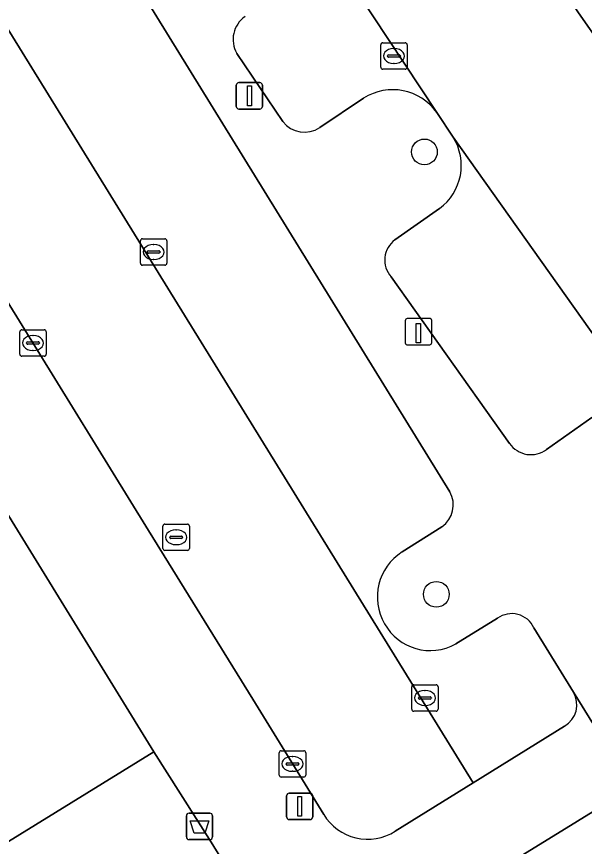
# Model space of a CAD drawing. Extents: x 159039 to 160102, y 381214 to 382524.
# Drawn here: x 159631.89 to 159653.4, y 382222.07 to 382253.52 of the extents above; entities that cross this region are included whole.
import ezdxf

# ---------------------------------------------------------------- set-up
doc = ezdxf.new("R2010")
doc.units = 0
for name, color, linetype in [('IMGEO_Afvalbak', 7, 'Continuous'), ('IMGEO_Boom', 7, 'Continuous'), ('IMGEO_Groenvoorziening', 7, 'Continuous'), ('IMGEO_Hek', 7, 'Continuous'), ('IMGEO_Kolk', 7, 'Continuous'), ('IMGEO_Laadpaal', 7, 'Continuous'), ('IMGEO_Lichtmast', 7, 'Continuous'), ('IMGEO_Pand', 7, 'Continuous'), ('IMGEO_Parkeervlak_open', 7, 'Continuous'), ('IMGEO_Rijbaan_lokaal_open', 7, 'Continuous'), ('IMGEO_Rioolput', 7, 'Continuous'), ('IMGEO_Voetpad_open', 7, 'Continuous')]:
    doc.layers.add(name, color=color, linetype=linetype)

msp = doc.modelspace()

# ---------------------------------------------------------------- linework, layer by layer
at = {"layer": 'IMGEO_Afvalbak'}
for p, q in [((159638.317, 382222.431), (159638.317, 382223.231)), ((159638.317, 382223.231), (159638.317, 382222.431)), ((159638.417, 382223.331), (159639.207, 382223.331)), ((159639.207, 382223.331), (159638.417, 382223.331)), ((159639.307, 382223.231), (159639.307, 382222.431)), ((159639.307, 382222.431), (159639.307, 382223.231)), ((159639.207, 382222.331), (159638.417, 382222.331)), ((159638.417, 382222.331), (159639.207, 382222.331))]:
    msp.add_line(p, q, dxfattribs=at)
msp.add_lwpolyline([(159638.46, 382223.045), (159639.164, 382223.045), (159639.015, 382222.575), (159638.609, 382222.575), (159638.46, 382223.045)], dxfattribs=at)
for centre, start, end in [((159638.417, 382223.231), 90, 180), ((159638.417, 382223.231), 90, 180), ((159639.207, 382223.231), 0, 90), ((159639.207, 382223.231), 360, 90), ((159638.417, 382222.431), 180, 270), ((159638.417, 382222.431), 180, 270), ((159639.207, 382222.431), 270, 0), ((159639.207, 382222.431), 270, 0)]:
    msp.add_arc(centre, 0.1, start, end, dxfattribs=at)
at = {"layer": 'IMGEO_Boom'}
for centre in [(159647.336, 382248.394), (159647.788, 382231.627)]:
    msp.add_circle(centre, 0.489, dxfattribs=at)
at = {"layer": 'IMGEO_Groenvoorziening'}
for points in [[(159601.652, 382251.664), (159602.672, 382250), (159604.09, 382247.688), (159604.948, 382248.213), (159606.704, 382245.349), (159605.846, 382244.823), (159624.404, 382214.556), (159625.165, 382213.767), (159625.779, 382213.562), (159627.043, 382213.798), (159639.692, 382221.541), (159639.192, 382222.335), (159637.085, 382225.663), (159628.862, 382220.595), (159627.467, 382219.732), (159625.723, 382222.589), (159608.843, 382250)], [(159656.89, 382225.34), (159655.211, 382224.305), (159646.762, 382219.097)]]:
    msp.add_lwpolyline(points, dxfattribs=at)
at = {"layer": 'IMGEO_Hek'}
msp.add_lwpolyline([(159639.192, 382222.335), (159639.692, 382221.541)], dxfattribs=at)
at = {"layer": 'IMGEO_Kolk'}
for p, q in [((159645.681, 382251.605), (159645.681, 382252.457)), ((159645.756, 382252.531), (159646.608, 382252.531)), ((159646.169, 382252.311), (159646.194, 382252.311)), ((159646.682, 382252.457), (159646.682, 382251.605)), ((159645.94, 382252.025), (159645.94, 382252.037)), ((159645.983, 382252.074), (159646.381, 382252.074)), ((159646.424, 382252.037), (159646.424, 382252.025)), ((159646.378, 382251.988), (159645.98, 382251.988)), ((159646.192, 382251.751), (159646.167, 382251.751)), ((159646.608, 382251.531), (159645.756, 382251.531)), ((159636.652, 382245.101), (159637.504, 382245.101)), ((159636.577, 382244.175), (159636.577, 382245.027)), ((159637.065, 382244.881), (159637.09, 382244.881)), ((159637.578, 382245.027), (159637.578, 382244.175)), ((159636.836, 382244.595), (159636.836, 382244.607)), ((159637.274, 382244.558), (159636.876, 382244.558)), ((159636.879, 382244.644), (159637.277, 382244.644)), ((159637.32, 382244.607), (159637.32, 382244.595)), ((159637.088, 382244.321), (159637.063, 382244.321)), ((159637.504, 382244.101), (159636.652, 382244.101)), ((159632.081, 382241.652), (159632.933, 382241.652)), ((159632.006, 382240.726), (159632.006, 382241.578)), ((159632.494, 382241.432), (159632.519, 382241.432)), ((159633.007, 382241.578), (159633.007, 382240.726)), ((159632.265, 382241.146), (159632.265, 382241.158)), ((159632.703, 382241.109), (159632.305, 382241.109)), ((159632.308, 382241.195), (159632.706, 382241.195)), ((159632.749, 382241.158), (159632.749, 382241.146)), ((159632.517, 382240.872), (159632.492, 382240.872)), ((159632.933, 382240.652), (159632.081, 382240.652)), ((159646.855, 382227.273), (159646.855, 382228.125)), ((159646.93, 382228.199), (159647.782, 382228.199)), ((159647.856, 382228.125), (159647.856, 382227.273)), ((159647.343, 382227.979), (159647.368, 382227.979)), ((159647.114, 382227.693), (159647.114, 382227.705)), ((159647.552, 382227.656), (159647.154, 382227.656)), ((159647.157, 382227.742), (159647.555, 382227.742)), ((159647.598, 382227.705), (159647.598, 382227.693)), ((159647.782, 382227.199), (159646.93, 382227.199)), ((159647.366, 382227.419), (159647.341, 382227.419)), ((159641.837, 382224.773), (159641.837, 382225.625)), ((159641.912, 382225.699), (159642.764, 382225.699)), ((159642.838, 382225.625), (159642.838, 382224.773)), ((159642.325, 382225.479), (159642.35, 382225.479)), ((159642.096, 382225.193), (159642.096, 382225.205)), ((159642.534, 382225.156), (159642.136, 382225.156)), ((159642.139, 382225.242), (159642.537, 382225.242)), ((159642.58, 382225.205), (159642.58, 382225.193)), ((159642.764, 382224.699), (159641.912, 382224.699)), ((159642.348, 382224.919), (159642.323, 382224.919))]:
    msp.add_line(p, q, dxfattribs=at)
for points in [[(159645.681, 382251.605), (159645.681, 382252.457)], [(159645.756, 382252.531), (159646.608, 382252.531)], [(159646.682, 382252.457), (159646.682, 382251.605)], [(159646.608, 382251.531), (159645.756, 382251.531)], [(159636.652, 382245.101), (159637.504, 382245.101)], [(159636.577, 382244.175), (159636.577, 382245.027)], [(159637.578, 382245.027), (159637.578, 382244.175)], [(159637.504, 382244.101), (159636.652, 382244.101)], [(159632.081, 382241.652), (159632.933, 382241.652)], [(159632.006, 382240.726), (159632.006, 382241.578)], [(159633.007, 382241.578), (159633.007, 382240.726)], [(159632.933, 382240.652), (159632.081, 382240.652)], [(159646.855, 382227.273), (159646.855, 382228.125)], [(159646.93, 382228.199), (159647.782, 382228.199)], [(159647.856, 382228.125), (159647.856, 382227.273)], [(159647.782, 382227.199), (159646.93, 382227.199)], [(159641.837, 382224.773), (159641.837, 382225.625)], [(159641.912, 382225.699), (159642.764, 382225.699)], [(159642.838, 382225.625), (159642.838, 382224.773)], [(159642.764, 382224.699), (159641.912, 382224.699)]]:
    msp.add_lwpolyline(points, dxfattribs=at)
for centre, radius, start, end in [((159645.758, 382252.455), 0.0765, 91.552, 178.448), ((159645.758, 382252.455), 0.0765, 91.552, 178.448), ((159646.606, 382252.455), 0.0765, 1.552, 88.448), ((159646.606, 382252.455), 0.0765, 1.552, 88.448), ((159645.98, 382252.034), 0.0403, 85.8775, 175.7526), ((159645.977, 382252.024), 0.0366, 178.938, 274.7102), ((159646.381, 382252.031), 0.043, 264.8664, 352.4533), ((159646.385, 382252.036), 0.0386, 1.7309, 96.639), ((159645.758, 382251.607), 0.0765, 181.552, 268.448), ((159645.758, 382251.607), 0.0765, 181.552, 268.448), ((159646.606, 382251.607), 0.0765, 271.552, 358.448), ((159646.606, 382251.607), 0.0765, 271.552, 358.448), ((159636.654, 382245.025), 0.0765, 91.552, 178.448), ((159636.654, 382245.025), 0.0765, 91.552, 178.448), ((159637.502, 382245.025), 0.0765, 1.552, 88.448), ((159637.502, 382245.025), 0.0765, 1.552, 88.448), ((159636.876, 382244.604), 0.0403, 85.8775, 175.7526), ((159636.873, 382244.594), 0.0366, 178.938, 274.7102), ((159637.277, 382244.601), 0.043, 264.8664, 352.4533), ((159637.281, 382244.606), 0.0386, 1.7309, 96.639), ((159636.654, 382244.177), 0.0765, 181.552, 268.448), ((159636.654, 382244.177), 0.0765, 181.552, 268.448), ((159637.502, 382244.177), 0.0765, 271.552, 358.448), ((159637.502, 382244.177), 0.0765, 271.552, 358.448), ((159632.083, 382241.576), 0.0765, 91.552, 178.448), ((159632.083, 382241.576), 0.0765, 91.552, 178.448), ((159632.931, 382241.576), 0.0765, 1.552, 88.448), ((159632.931, 382241.576), 0.0765, 1.552, 88.448), ((159632.305, 382241.155), 0.0403, 85.8775, 175.7526), ((159632.302, 382241.145), 0.0366, 178.938, 274.7102), ((159632.706, 382241.152), 0.043, 264.8664, 352.4533), ((159632.71, 382241.157), 0.0386, 1.7309, 96.639), ((159632.083, 382240.728), 0.0765, 181.552, 268.448), ((159632.083, 382240.728), 0.0765, 181.552, 268.448), ((159632.931, 382240.728), 0.0765, 271.552, 358.448), ((159632.931, 382240.728), 0.0765, 271.552, 358.448), ((159646.932, 382228.123), 0.0765, 91.552, 178.448), ((159646.932, 382228.123), 0.0765, 91.552, 178.448), ((159647.78, 382228.123), 0.0765, 1.552, 88.448), ((159647.78, 382228.123), 0.0765, 1.552, 88.448), ((159647.154, 382227.702), 0.0403, 85.8775, 175.7526), ((159647.151, 382227.692), 0.0366, 178.938, 274.7102), ((159647.555, 382227.699), 0.043, 264.8664, 352.4533), ((159647.559, 382227.704), 0.0386, 1.7309, 96.639), ((159646.932, 382227.275), 0.0765, 181.552, 268.448), ((159646.932, 382227.275), 0.0765, 181.552, 268.448), ((159647.78, 382227.275), 0.0765, 271.552, 358.448), ((159647.78, 382227.275), 0.0765, 271.552, 358.448), ((159641.914, 382225.623), 0.0765, 91.552, 178.448), ((159641.914, 382225.623), 0.0765, 91.552, 178.448), ((159642.762, 382225.623), 0.0765, 1.552, 88.448), ((159642.762, 382225.623), 0.0765, 1.552, 88.448), ((159642.136, 382225.202), 0.0403, 85.8775, 175.7526), ((159642.133, 382225.192), 0.0366, 178.938, 274.7102), ((159642.537, 382225.199), 0.043, 264.8664, 352.4533), ((159642.541, 382225.204), 0.0386, 1.7309, 96.639), ((159641.914, 382224.775), 0.0765, 181.552, 268.448), ((159641.914, 382224.775), 0.0765, 181.552, 268.448), ((159642.762, 382224.775), 0.0765, 271.552, 358.448), ((159642.762, 382224.775), 0.0765, 271.552, 358.448)]:
    msp.add_arc(centre, radius, start, end, dxfattribs=at)
for centre, major_axis, ratio, start_param, end_param in [((159646.168, 382252.031), (-0.387, 0.002), 0.722429, 4.712389, 7.853982), ((159646.193, 382252.031), (-0.39, 0.002), 0.717154, 1.570796, 4.712389), ((159637.064, 382244.601), (-0.387, 0.002), 0.722429, 4.712389, 7.853982), ((159637.089, 382244.601), (-0.39, 0.002), 0.717154, 1.570796, 4.712389), ((159632.493, 382241.152), (-0.387, 0.002), 0.722429, 4.712389, 7.853982), ((159632.518, 382241.152), (-0.39, 0.002), 0.717154, 1.570796, 4.712389), ((159647.342, 382227.699), (-0.387, 0.002), 0.722429, 4.712389, 7.853982), ((159647.367, 382227.699), (-0.39, 0.002), 0.717154, 1.570796, 4.712389), ((159642.324, 382225.199), (-0.387, 0.002), 0.722429, 4.712389, 7.853982), ((159642.349, 382225.199), (-0.39, 0.002), 0.717154, 1.570796, 4.712389)]:
    msp.add_ellipse(centre, major_axis=major_axis, ratio=ratio, start_param=start_param, end_param=end_param, dxfattribs=at)
at = {"layer": 'IMGEO_Laadpaal'}
for p, q in [((159646.612, 382241.998), (159646.612, 382241.157)), ((159646.612, 382241.998), (159646.612, 382241.157)), ((159647.528, 382242.082), (159646.687, 382242.082)), ((159647.528, 382242.082), (159646.687, 382242.082)), ((159647.612, 382241.166), (159647.612, 382242.007)), ((159647.612, 382241.166), (159647.612, 382242.007)), ((159646.696, 382241.082), (159647.537, 382241.082)), ((159646.696, 382241.082), (159647.537, 382241.082))]:
    msp.add_line(p, q, dxfattribs=at)
msp.add_lwpolyline([(159647.027, 382241.895), (159647.187, 382241.895), (159647.187, 382241.162), (159647.027, 382241.162), (159647.027, 382241.895)], dxfattribs=at)
for centre, start, end in [((159646.69, 382242.004), 92.4484, 184.2845), ((159646.69, 382242.004), 92.4484, 184.2845), ((159647.534, 382242.004), 2.4484, 94.2845), ((159647.534, 382242.004), 2.4484, 94.2845), ((159646.69, 382241.16), 182.4484, 274.2845), ((159646.69, 382241.16), 182.4484, 274.2845), ((159647.534, 382241.16), 272.4484, 4.2845), ((159647.534, 382241.16), 272.4484, 4.2845)]:
    msp.add_arc(centre, 0.0779, start, end, dxfattribs=at)
at = {"layer": 'IMGEO_Lichtmast'}
for p, q in [((159640.209, 382250.121), (159640.209, 382250.921)), ((159640.209, 382250.921), (159640.209, 382250.121)), ((159640.309, 382251.021), (159641.099, 382251.021)), ((159641.099, 382251.021), (159640.309, 382251.021)), ((159641.199, 382250.921), (159641.199, 382250.121)), ((159641.199, 382250.121), (159641.199, 382250.921)), ((159641.099, 382250.021), (159640.309, 382250.021)), ((159640.309, 382250.021), (159641.099, 382250.021)), ((159642.215, 382224.089), (159643.005, 382224.089)), ((159643.005, 382224.089), (159642.215, 382224.089)), ((159642.115, 382223.189), (159642.115, 382223.989)), ((159642.115, 382223.989), (159642.115, 382223.189)), ((159643.105, 382223.989), (159643.105, 382223.189)), ((159643.105, 382223.189), (159643.105, 382223.989)), ((159643.005, 382223.089), (159642.215, 382223.089)), ((159642.215, 382223.089), (159643.005, 382223.089))]:
    msp.add_line(p, q, dxfattribs=at)
for points in [[(159640.629, 382250.896), (159640.779, 382250.896), (159640.779, 382250.146), (159640.629, 382250.146), (159640.629, 382250.896)], [(159642.535, 382223.964), (159642.685, 382223.964), (159642.685, 382223.214), (159642.535, 382223.214), (159642.535, 382223.964)]]:
    msp.add_lwpolyline(points, dxfattribs=at)
for centre, start, end in [((159640.309, 382250.921), 90, 180), ((159640.309, 382250.921), 90, 180), ((159641.099, 382250.921), 0, 90), ((159641.099, 382250.921), 360, 90), ((159640.309, 382250.121), 180, 270), ((159640.309, 382250.121), 180, 270), ((159641.099, 382250.121), 270, 0), ((159641.099, 382250.121), 270, 0), ((159642.215, 382223.989), 90, 180), ((159642.215, 382223.989), 90, 180), ((159643.005, 382223.989), 0, 90), ((159643.005, 382223.989), 360, 90), ((159642.215, 382223.189), 180, 270), ((159642.215, 382223.189), 180, 270), ((159643.005, 382223.189), 270, 0), ((159643.005, 382223.189), 270, 0)]:
    msp.add_arc(centre, 0.1, start, end, dxfattribs=at)
at = {"layer": 'IMGEO_Pand'}
msp.add_lwpolyline([(159625.723, 382222.589), (159627.107, 382223.443), (159628.862, 382220.595), (159637.085, 382225.663), (159630.962, 382235.597), (159631.139, 382235.706), (159630.02, 382237.521), (159629.862, 382237.424), (159622.133, 382250), (159618.642, 382255.68), (159616.267, 382259.545), (159616.392, 382259.777), (159615.348, 382261.472), (159615.176, 382261.366), (159607.582, 382273.688), (159599.396, 382268.643), (159599.837, 382267.927), (159601.111, 382265.859), (159599.636, 382264.95), (159608.843, 382250)], close=True, dxfattribs=at)
at = {"layer": 'IMGEO_Parkeervlak_open'}
for points in [[(159648.303, 382235.508), (159631.464, 382262.829)], [(159625.662, 382262.584), (159649.177, 382224.477), (159652.648, 382226.624)], [(159647.802, 382249.883), (159642.929, 382257.273)], [(159640.23, 382252.13), (159641.966, 382249.545)], [(159643.37, 382249.32), (159645.033, 382250.431)], [(159656.34, 382237.799), (159648.42, 382248.958)], [(159647.906, 382246.247), (159646.22, 382245.062)], [(159646.073, 382243.659), (159650.56, 382237.348)], [(159651.964, 382237.118), (159653.684, 382238.334)], [(159646.492, 382233.233), (159648, 382234.191)], [(159650.103, 382230.72), (159648.526, 382229.745)], [(159652.985, 382227.92), (159651.483, 382230.36)]]:
    msp.add_lwpolyline(points, dxfattribs=at)
for centre, radius, start, end in [((159641.138, 382252.66), 1.051, 124.6753, 210.2497), ((159646.132, 382248.715), 2.038, 34.9709, 122.6401), ((159642.789, 382250.186), 1.043, 217.9058, 303.885), ((159646.71, 382247.878), 2.023, 306.2569, 32.2717), ((159646.793, 382244.293), 0.959, 126.6745, 221.3628), ((159651.372, 382237.904), 0.984, 214.4208, 306.9723), ((159647.415, 382235.019), 1.014, 305.249, 28.8381), ((159647.581, 382231.523), 2.028, 122.4833, 209.8905), ((159650.644, 382229.968), 0.927, 25.057, 125.7013), ((159647.561, 382231.492), 1.995, 209.4058, 298.9107), ((159652.148, 382227.446), 0.962, 301.3287, 29.5196)]:
    msp.add_arc(centre, radius, start, end, dxfattribs=at)
at = {"layer": 'IMGEO_Rijbaan_lokaal_open'}
for points in [[(159611.027, 382275.978), (159611.081, 382275.89), (159617.083, 382266.15), (159621.97, 382258.222), (159631.993, 382241.985), (159636.884, 382234.049), (159640.829, 382227.648), (159643.519, 382223.285)], [(159636.667, 382267.254), (159637.024, 382266.68), (159637.604, 382265.771), (159642.272, 382258.319), (159642.929, 382257.273), (159647.802, 382249.883), (159648.42, 382248.958), (159656.34, 382237.799), (159656.988, 382236.892), (159662.413, 382240.787), (159657.78, 382247.099), (159653.17, 382253.668), (159650.801, 382257.168), (159649.593, 382259.06), (159640.852, 382273.028)], [(159646.227, 382222.652), (159649.177, 382224.477), (159625.662, 382262.584)]]:
    msp.add_lwpolyline(points, dxfattribs=at)
msp.add_arc((159645.182, 382224.29), 1.943, 211.1532, 302.5333, dxfattribs=at)
at = {"layer": 'IMGEO_Rioolput'}
for p, q in [((159637.43, 382233.363), (159637.43, 382234.215)), ((159637.505, 382234.289), (159638.357, 382234.289)), ((159637.918, 382234.069), (159637.943, 382234.069)), ((159638.431, 382234.215), (159638.431, 382233.363)), ((159637.689, 382233.783), (159637.689, 382233.795)), ((159637.732, 382233.832), (159638.13, 382233.832)), ((159638.173, 382233.795), (159638.173, 382233.783)), ((159638.127, 382233.746), (159637.729, 382233.746)), ((159637.941, 382233.509), (159637.916, 382233.509)), ((159638.357, 382233.289), (159637.505, 382233.289))]:
    msp.add_line(p, q, dxfattribs=at)
for points in [[(159637.43, 382233.363), (159637.43, 382234.215)], [(159637.505, 382234.289), (159638.357, 382234.289)], [(159638.431, 382234.215), (159638.431, 382233.363)], [(159638.357, 382233.289), (159637.505, 382233.289)]]:
    msp.add_lwpolyline(points, dxfattribs=at)
for centre, radius, start, end in [((159637.507, 382234.213), 0.0765, 91.552, 178.448), ((159637.507, 382234.213), 0.0765, 91.552, 178.448), ((159638.355, 382234.213), 0.0765, 1.552, 88.448), ((159638.355, 382234.213), 0.0765, 1.552, 88.448), ((159637.729, 382233.792), 0.0403, 85.8775, 175.7526), ((159637.726, 382233.782), 0.0366, 178.938, 274.7102), ((159638.13, 382233.789), 0.043, 264.8664, 352.4533), ((159638.134, 382233.794), 0.0386, 1.7309, 96.639), ((159637.507, 382233.365), 0.0765, 181.552, 268.448), ((159637.507, 382233.365), 0.0765, 181.552, 268.448), ((159638.355, 382233.365), 0.0765, 271.552, 358.448), ((159638.355, 382233.365), 0.0765, 271.552, 358.448)]:
    msp.add_arc(centre, radius, start, end, dxfattribs=at)
for centre, major_axis, ratio, start_param, end_param in [((159637.917, 382233.789), (-0.387, 0.002), 0.722429, 4.712389, 7.853982), ((159637.942, 382233.789), (-0.39, 0.002), 0.717154, 1.570796, 4.712389)]:
    msp.add_ellipse(centre, major_axis=major_axis, ratio=ratio, start_param=start_param, end_param=end_param, dxfattribs=at)
at = {"layer": 'IMGEO_Voetpad_open'}
for points in [[(159609.692, 382276.263), (159598.791, 382269.521), (159597.509, 382268.728), (159597.199, 382268.612), (159596.869, 382268.608), (159596.934, 382268.505), (159597.464, 382267.658), (159597.925, 382267.751), (159599.396, 382268.643), (159607.582, 382273.688), (159615.176, 382261.366), (159615.348, 382261.472), (159616.392, 382259.777), (159616.267, 382259.545), (159618.642, 382255.68), (159622.133, 382250), (159629.862, 382237.424), (159630.02, 382237.521), (159631.139, 382235.706), (159630.962, 382235.597), (159637.085, 382225.663), (159639.192, 382222.335), (159639.692, 382221.541)], [(159643.519, 382223.285), (159640.829, 382227.648), (159636.884, 382234.049), (159631.993, 382241.985), (159621.97, 382258.222), (159617.083, 382266.15), (159611.081, 382275.89), (159611.027, 382275.978)], [(159640.852, 382273.028), (159649.593, 382259.06), (159650.801, 382257.168), (159653.17, 382253.668), (159657.78, 382247.099), (159662.413, 382240.787), (159665.552, 382236.542)], [(159631.464, 382262.829), (159648.303, 382235.508)], [(159641.966, 382249.545), (159640.23, 382252.13)], [(159645.033, 382250.431), (159643.37, 382249.32)], [(159648.42, 382248.958), (159647.802, 382249.883)], [(159646.22, 382245.062), (159647.906, 382246.247)], [(159650.56, 382237.348), (159646.073, 382243.659)], [(159653.684, 382238.334), (159651.964, 382237.118)], [(159648, 382234.191), (159646.492, 382233.233)], [(159648.526, 382229.745), (159650.103, 382230.72)], [(159651.483, 382230.36), (159652.985, 382227.92), (159653.743, 382226.689), (159655.211, 382224.305), (159656.89, 382225.34)], [(159655.211, 382224.305), (159653.743, 382226.689), (159652.985, 382227.92)], [(159652.648, 382226.624), (159649.177, 382224.477), (159646.227, 382222.652)], [(159646.762, 382219.097), (159655.211, 382224.305)]]:
    msp.add_lwpolyline(points, dxfattribs=at)
for centre, radius, start, end in [((159641.138, 382252.66), 1.051, 124.6753, 210.2497), ((159646.132, 382248.715), 2.038, 34.9709, 122.6401), ((159642.789, 382250.186), 1.043, 217.9058, 303.885), ((159646.71, 382247.878), 2.023, 306.2569, 32.2717), ((159646.793, 382244.293), 0.959, 126.6745, 221.3628), ((159651.372, 382237.904), 0.984, 214.4208, 306.9723), ((159647.415, 382235.019), 1.014, 305.249, 28.8381), ((159647.581, 382231.523), 2.028, 122.4833, 209.8905), ((159650.644, 382229.968), 0.927, 25.057, 125.7013), ((159647.561, 382231.492), 1.995, 209.4058, 298.9107), ((159652.148, 382227.446), 0.962, 301.3287, 29.5196), ((159645.182, 382224.29), 1.943, 211.1532, 302.5333)]:
    msp.add_arc(centre, radius, start, end, dxfattribs=at)

doc.saveas('drawing.dxf')
